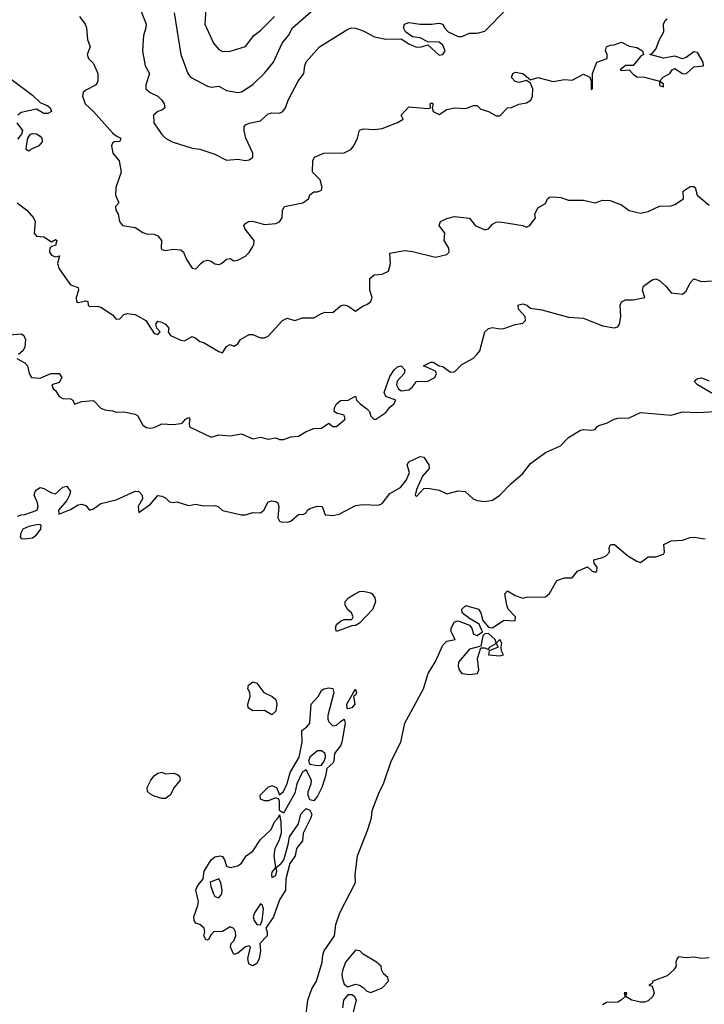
# Model space of a CAD drawing. Header units: metres. Extents: x -51132 to -49532, y -231222 to -229437.
# Tile 511 of 656: x -50470 to -50380, y -230024 to -229895. Entities that reach past the tile are written whole.
import ezdxf

# ---------------------------------------------------------------- set-up
doc = ezdxf.new("R2010")
doc.units = ezdxf.units.M
for name, color, linetype in [('CONTOUR_HALF', 8, 'Continuous'), ('CONTOUR_INDEX', 1, 'Continuous'), ('CONTOUR_INTER', 3, 'Continuous')]:
    doc.layers.add(name, color=color, linetype=linetype)

msp = doc.modelspace()

# ---------------------------------------------------------------- linework, layer by layer
at = {"layer": 'CONTOUR_HALF'}
for points, elevation in [([(-50449.46, -229893.76), (-50448.58, -229899.26), (-50447.67, -229901.76), (-50447.28, -229902.26), (-50445.08, -229903.42), (-50444.58, -229903.54), (-50443.58, -229903.42), (-50442.58, -229904), (-50441.08, -229904.24), (-50440.58, -229904.17), (-50439.08, -229903.21), (-50437.58, -229901.72), (-50436.37, -229900.26), (-50435.22, -229897.76), (-50434.39, -229896.76), (-50433.87, -229895.76), (-50430.46, -229892.76)], 72.5), ([(-50461.92, -229894.26), (-50461.17, -229895.26), (-50460.97, -229895.76), (-50460.85, -229897.26), (-50460.5, -229898.26), (-50460.89, -229899.26), (-50460.73, -229899.76), (-50460.08, -229900.45), (-50459.5, -229901.76), (-50459.5, -229902.76), (-50459.7, -229903.26), (-50461.08, -229903.94), (-50461.44, -229904.26), (-50461.5, -229904.76), (-50461.16, -229905.76), (-50460.08, -229906.76), (-50457.58, -229909.56), (-50457.08, -229909.98), (-50456.46, -229910.26), (-50456.58, -229910.71), (-50457.33, -229910.76), (-50457.58, -229910.94), (-50457.7, -229911.26), (-50457.53, -229912.26), (-50456.67, -229913.26), (-50456.42, -229914.76), (-50457.12, -229916.76), (-50457.15, -229917.76), (-50456.74, -229918.76), (-50457.16, -229919.26), (-50457.14, -229919.76), (-50456.84, -229920.26), (-50456.64, -229921.26), (-50456.27, -229921.76), (-50454.58, -229922.04), (-50453.58, -229922.7), (-50453.08, -229922.85), (-50452.08, -229922.89), (-50451.58, -229923.11), (-50451.13, -229923.76), (-50451.18, -229924.76), (-50451.08, -229924.94), (-50450.58, -229925.06), (-50449.58, -229924.9), (-50448.58, -229924.98), (-50448.24, -229925.26), (-50447.82, -229926.26), (-50447.19, -229927.26), (-50447.08, -229927.39), (-50446.58, -229927.46), (-50445.95, -229926.76), (-50445.58, -229926.48), (-50445.08, -229926.31), (-50444.58, -229926.45), (-50444.08, -229926.8), (-50443.58, -229926.9), (-50443.22, -229926.76), (-50442.58, -229926.18), (-50442.08, -229926.12), (-50441.58, -229926.43), (-50441.08, -229926.33), (-50440.08, -229925.82), (-50439.58, -229925.33), (-50439.23, -229924.76), (-50438.95, -229924.26), (-50438.92, -229923.76), (-50440.1, -229922.26), (-50440.27, -229921.76), (-50440.08, -229921.5), (-50439.66, -229921.26), (-50439.08, -229921.21), (-50437.58, -229921.64), (-50436.08, -229921.52), (-50435.58, -229921.3), (-50435.22, -229920.76), (-50435.21, -229919.76), (-50434.93, -229919.26), (-50432.53, -229918.76), (-50431.79, -229918.26), (-50431.58, -229917.75), (-50431.08, -229917.34), (-50430.58, -229917.34), (-50430.08, -229917.12), (-50429.98, -229916.76), (-50430.26, -229915.76), (-50431.27, -229914.76), (-50431.22, -229913.26), (-50430.97, -229912.76), (-50429.78, -229912.26), (-50427.08, -229912.19), (-50426.21, -229911.76), (-50425.82, -229911.26), (-50425.32, -229910.26), (-50425.08, -229909.22), (-50424.58, -229909.02), (-50423.08, -229909.11), (-50422.08, -229909), (-50420.08, -229908.2), (-50419.32, -229907.76), (-50419.58, -229907.23), (-50418.58, -229906.16), (-50416.08, -229906.35), (-50415.73, -229906.26), (-50415.75, -229905.76), (-50415.58, -229905.62), (-50415.39, -229905.76), (-50415.5, -229906.26), (-50415.39, -229906.76), (-50414.58, -229907.15), (-50413.58, -229906.5), (-50412.58, -229906.28), (-50411.08, -229906.38), (-50410.08, -229905.98), (-50409.58, -229905.99), (-50409.08, -229906.43), (-50408.08, -229906.78), (-50407.08, -229907.34), (-50406.58, -229907.32), (-50405.58, -229906.26), (-50405.08, -229906.22), (-50404.08, -229905.8), (-50403.08, -229905.62), (-50402.54, -229905.26), (-50402.31, -229904.76), (-50402.28, -229903.76), (-50402.58, -229903.01), (-50403.08, -229902.69), (-50404.08, -229902.95), (-50404.58, -229902.82), (-50405.08, -229902.29), (-50404.9, -229901.76), (-50404.58, -229901.6), (-50403.57, -229901.76), (-50402.58, -229902.57), (-50401.58, -229902.3), (-50399.58, -229902.82), (-50398.08, -229902.56), (-50397.08, -229902.64), (-50395.58, -229901.86), (-50394.76, -229902.26), (-50394.6, -229902.76), (-50394.58, -229903.87), (-50394.43, -229903.76), (-50394.39, -229901.76), (-50393.86, -229900.26), (-50392.47, -229899.76), (-50392.5, -229899.26), (-50392.7, -229898.76), (-50392.58, -229898.26), (-50392.08, -229898.02), (-50391.58, -229898), (-50390.58, -229897.65), (-50389.58, -229898.14), (-50388.58, -229898.33), (-50387.85, -229898.76), (-50387.69, -229899.26), (-50388.08, -229899.51), (-50389.08, -229900.69), (-50390.08, -229900.69), (-50390.77, -229901.26), (-50390.58, -229901.37), (-50389.58, -229901.29), (-50389.08, -229901.86), (-50388.58, -229902.2), (-50387.58, -229902.24), (-50385.58, -229902.76), (-50385.58, -229903.34), (-50385.08, -229903.53), (-50385.08, -229903.16), (-50385.58, -229902.76), (-50385.1, -229902.26), (-50384.25, -229901.76), (-50383.93, -229901.26), (-50383.58, -229901.09), (-50382.58, -229901.75), (-50382.08, -229901.8), (-50381.08, -229900.87), (-50379.82, -229900.76), (-50379.86, -229900.26), (-50380.58, -229898.98), (-50381.08, -229898.92), (-50382.08, -229899.67), (-50382.58, -229899.83), (-50383.58, -229899.48), (-50385.08, -229899.74), (-50386.88, -229899.26), (-50386.58, -229899.11), (-50386.08, -229898.54), (-50385.59, -229897.26), (-50385.03, -229896.26), (-50385.07, -229895.26), (-50384.85, -229894.76), (-50384.58, -229894.55)], 73.5), ([(-50470.17, -229939.26), (-50469.08, -229939.83), (-50468.77, -229940.26), (-50468.55, -229941.26), (-50468.22, -229941.76), (-50467.08, -229941.86), (-50465.7, -229941.26), (-50464.58, -229941.25), (-50464.22, -229941.76), (-50464.58, -229942.44), (-50465.53, -229942.76), (-50465.35, -229943.26), (-50465.08, -229943.47), (-50464.58, -229944.26), (-50464.08, -229944.53), (-50463.08, -229944.59), (-50462.79, -229944.76), (-50462.58, -229945.28), (-50461.58, -229944.94), (-50460.08, -229944.79), (-50459.08, -229945.82), (-50458.58, -229946.02), (-50457.58, -229946.15), (-50457.08, -229946.35), (-50456.08, -229946.29), (-50454.58, -229946.59), (-50454.29, -229946.76), (-50453.58, -229948.04), (-50453.08, -229948.37), (-50452.58, -229948.45), (-50452.08, -229948.36), (-50451.08, -229947.89), (-50449.58, -229947.98), (-50448.58, -229947.84), (-50448.36, -229947.76), (-50447.98, -229947.26), (-50447.58, -229947.02), (-50447.39, -229947.26), (-50447.48, -229947.76), (-50447.42, -229948.26), (-50444.58, -229949.64), (-50443.58, -229949.32), (-50442.08, -229949.46), (-50440.58, -229949.19), (-50439.08, -229949.84), (-50438.08, -229949.64), (-50437.08, -229949.9), (-50436.08, -229949.71), (-50435.58, -229949.95), (-50435.08, -229949.92), (-50434.08, -229949.59), (-50433.08, -229949.51), (-50432.08, -229948.9), (-50431.08, -229948.5), (-50430.08, -229948.43), (-50429.08, -229947.78), (-50428.58, -229948.21), (-50428.08, -229948.21), (-50426.93, -229947.26), (-50427.08, -229946.74), (-50428.08, -229946.47), (-50428.4, -229946.26), (-50428.37, -229945.76), (-50428.08, -229945.26), (-50427.58, -229944.79), (-50426.55, -229944.76), (-50425.58, -229944.24), (-50425.48, -229944.76), (-50424.99, -229945.26), (-50424.08, -229945.88), (-50423.77, -229946.26), (-50423.58, -229946.86), (-50423.2, -229947.26), (-50422.93, -229947.26), (-50421.58, -229946.37), (-50421.08, -229945.69), (-50420.56, -229945.26), (-50420.28, -229944.76), (-50421.58, -229944.29), (-50421.8, -229943.76), (-50421.08, -229941.64), (-50420.49, -229940.76), (-50420.08, -229940.38), (-50419.58, -229940.25), (-50419.1, -229940.76), (-50419.17, -229941.26), (-50420.11, -229942.26), (-50420.19, -229942.76), (-50419.94, -229943.26), (-50419.58, -229943.52), (-50418.58, -229943.39), (-50418.08, -229942.99), (-50417.58, -229942.32), (-50416.08, -229942.25), (-50415.15, -229941.76), (-50414.93, -229941.26), (-50415.08, -229940.96), (-50416.63, -229940.26), (-50415.66, -229939.76), (-50415.38, -229939.76), (-50414.58, -229940.22), (-50414.08, -229940.32), (-50413.08, -229941.06), (-50412.58, -229941.04), (-50411.58, -229940.07), (-50410.08, -229939.24), (-50409.64, -229938.76), (-50409.25, -229938.26), (-50408.56, -229935.76), (-50408.08, -229935.33), (-50407.58, -229935.2), (-50406.58, -229935.38), (-50406.08, -229935.33), (-50404.58, -229934.8), (-50403.58, -229934.61), (-50403.23, -229934.26), (-50403.27, -229933.76), (-50404.16, -229932.76), (-50404.17, -229932.26), (-50404.08, -229932.19), (-50403.58, -229932.07), (-50403.04, -229932.26), (-50402.58, -229932.65), (-50401.08, -229932.85), (-50397.58, -229933.83), (-50395.58, -229933.96), (-50393.08, -229934.97), (-50391.58, -229935.23), (-50391.08, -229935.11), (-50390.84, -229934.76), (-50390.68, -229933.76), (-50390.75, -229932.26), (-50390.58, -229931.8), (-50390.08, -229931.54), (-50389.08, -229931.54), (-50387.51, -229931.26), (-50387.85, -229930.26), (-50387.71, -229929.76), (-50386.58, -229928.9), (-50386.08, -229928.78), (-50385.58, -229929), (-50384.74, -229929.76), (-50384.08, -229930.64), (-50382.58, -229930.82), (-50382.08, -229930.39), (-50381.58, -229929.3), (-50381.08, -229928.77), (-50380.08, -229929.13), (-50378.58, -229929.05)], 74.5), ([(-50471.08, -229936.16), (-50469.58, -229936.01), (-50469.24, -229936.26), (-50469.02, -229936.76), (-50469.09, -229937.76), (-50469.37, -229938.26), (-50469.94, -229938.76)], 74.5), ([(-50432.08, -230025.52), (-50431.88, -230023.76), (-50431.35, -230022.26), (-50430.74, -230021.26), (-50429.96, -230018.76), (-50429.89, -230017.76), (-50429.72, -230017.26), (-50428.36, -230015.26), (-50428.19, -230013.76), (-50427.65, -230012.26), (-50425.59, -230008.26), (-50425.65, -230007.26), (-50425.33, -230004.76), (-50423.97, -230001.26), (-50423.49, -229999.76), (-50423.38, -229998.76), (-50422.44, -229996.26), (-50421.92, -229995.26), (-50420.89, -229992.26), (-50419.62, -229989.76), (-50419.1, -229987.26), (-50416.64, -229982.76), (-50416.02, -229980.76), (-50415.08, -229979.18), (-50414.08, -229977.02), (-50413.58, -229976.48), (-50412.5, -229976.26), (-50413, -229975.26), (-50413.01, -229974.76), (-50412.58, -229973.93), (-50412.08, -229973.8), (-50410.58, -229974.36), (-50410.3, -229974.76), (-50410.08, -229975.55), (-50409.58, -229975.72), (-50408.89, -229975.26), (-50409.31, -229974.26), (-50410.58, -229973.5), (-50411.54, -229972.76), (-50411.6, -229972.26), (-50411.08, -229971.8), (-50409.43, -229972.26), (-50409.09, -229972.76), (-50408.84, -229973.76), (-50408.08, -229974.62), (-50407.58, -229974.72), (-50406.08, -229973.73), (-50404.58, -229973.82), (-50404.56, -229973.26), (-50405.52, -229972.26), (-50405.7, -229971.76), (-50405.93, -229970.26), (-50405.58, -229969.84), (-50404.58, -229970.49), (-50403.58, -229970.84), (-50403.08, -229970.67), (-50400.58, -229970.64), (-50400.08, -229970.21), (-50399.08, -229968.48), (-50398.08, -229968.15), (-50397.08, -229968.13), (-50396.38, -229967.26), (-50395.08, -229966.68), (-50394.45, -229967.26), (-50394.08, -229967.4), (-50393.84, -229967.26), (-50393.81, -229966.76), (-50394.17, -229966.26), (-50394.25, -229965.76), (-50393.08, -229965.48), (-50392.58, -229965.22), (-50392.18, -229964.76), (-50392.21, -229964.26), (-50392.08, -229963.82), (-50391.91, -229963.76), (-50391.51, -229963.76), (-50389.77, -229965.26), (-50388.58, -229965.95), (-50388.08, -229966.11), (-50387.08, -229965.39), (-50386.08, -229965.4), (-50385.08, -229965.04), (-50384.95, -229964.76), (-50385.03, -229963.76), (-50384.58, -229963.52), (-50384.08, -229963.28), (-50382.58, -229963.19), (-50381.58, -229962.85), (-50381.08, -229962.79), (-50379.58, -229963.01)], 75.5), ([(-50425.64, -229970.26), (-50425.08, -229969.94), (-50424.58, -229969.89), (-50423.58, -229970.1), (-50423.38, -229970.26), (-50423.03, -229970.76), (-50422.97, -229971.26), (-50423.3, -229972.26), (-50425.08, -229974.11), (-50425.58, -229974.42), (-50426.08, -229974.46), (-50428.08, -229975.19), (-50428.24, -229974.76), (-50428.08, -229974.29), (-50427.58, -229973.87), (-50427.08, -229973.62), (-50426.08, -229973.65), (-50425.92, -229973.26), (-50426.13, -229972.76), (-50426.58, -229972.35), (-50426.97, -229971.76), (-50426.95, -229971.26), (-50426.52, -229970.76), (-50425.64, -229970.26)], 75.5), ([(-50408.58, -229975.51), (-50408.85, -229975.76), (-50409.08, -229977.16), (-50410.58, -229977.54), (-50412.02, -229979.26), (-50412.08, -229979.76), (-50411.95, -229980.26), (-50411.58, -229980.75), (-50410.58, -229980.89), (-50409.54, -229980.76), (-50409.37, -229980.26), (-50409.53, -229978.76), (-50409.08, -229977.34), (-50408.58, -229977.38), (-50408.08, -229977.58), (-50407.98, -229977.26), (-50407.08, -229976.79), (-50406.82, -229977.26), (-50407.99, -229977.76), (-50408.1, -229978.26), (-50406.58, -229978.43), (-50406.12, -229978.26), (-50406.37, -229977.76), (-50406.44, -229977.26), (-50406.34, -229976.76), (-50406.58, -229976.27), (-50407.08, -229976.73), (-50407.22, -229976.26), (-50408.08, -229975.49), (-50408.58, -229975.51)], 75.5), ([(-50439.66, -229982.26), (-50439.08, -229981.82), (-50438.58, -229981.99), (-50437.64, -229983.26), (-50436.55, -229983.76), (-50436.08, -229984.18), (-50435.95, -229984.76), (-50436.08, -229985.7), (-50436.58, -229986.18), (-50437.58, -229985.63), (-50439.08, -229985.66), (-50439.72, -229985.26), (-50439.78, -229984.76), (-50439.43, -229983.76), (-50439.49, -229983.26), (-50439.74, -229982.76), (-50439.66, -229982.26)], 75.5), ([(-50429.77, -229982.76), (-50429.08, -229982.63), (-50428.58, -229982.72), (-50428.43, -229983.26), (-50429.25, -229986.26), (-50429.24, -229986.76), (-50429.08, -229987.09), (-50428.58, -229987.64), (-50428.08, -229987.55), (-50427.58, -229987.04), (-50427.08, -229986.76), (-50426.95, -229987.26), (-50427.38, -229989.76), (-50427.56, -229990.26), (-50428.35, -229991.26), (-50428.44, -229992.26), (-50428.58, -229992.55), (-50429.38, -229993.26), (-50429.55, -229994.26), (-50430.04, -229995.76), (-50430.58, -229996.88), (-50431.08, -229997.51), (-50431.58, -229997.35), (-50431.81, -229996.76), (-50431.84, -229996.26), (-50431.41, -229995.26), (-50431.4, -229994.76), (-50432.08, -229993.4), (-50432.62, -229993.76), (-50433.29, -229995.26), (-50433.58, -229996.51), (-50435.08, -229999.11), (-50435.58, -229998.76), (-50435.58, -229997.58), (-50435.68, -229997.26), (-50436.08, -229997.12), (-50437.08, -229997.48), (-50437.58, -229997.5), (-50438.09, -229997.26), (-50438.14, -229996.76), (-50437.08, -229995.69), (-50436.58, -229995.48), (-50435.97, -229995.76), (-50435.58, -229996.7), (-50435.08, -229996.26), (-50434.58, -229995.24), (-50434.21, -229993.76), (-50433.02, -229991.76), (-50432.63, -229989.76), (-50432.66, -229988.26), (-50431.99, -229987.76), (-50431.58, -229987.26), (-50431.42, -229984.76), (-50430.51, -229983.76), (-50430.08, -229982.98), (-50429.77, -229982.76)], 75.5), ([(-50425.87, -229983.26), (-50425.58, -229982.82), (-50425.44, -229983.26), (-50425.58, -229983.59), (-50425.86, -229983.76), (-50425.68, -229984.76), (-50426.08, -229985.28), (-50426.58, -229985.41), (-50426.7, -229985.26), (-50426.73, -229984.76), (-50425.87, -229983.26)], 75.5), ([(-50430.58, -229990.94), (-50431.61, -229991.76), (-50431.77, -229992.26), (-50431.58, -229992.68), (-50430.58, -229992.87), (-50430.08, -229992.81), (-50429.72, -229992.26), (-50429.54, -229991.76), (-50429.58, -229991.26), (-50430.08, -229990.93), (-50430.58, -229990.94)], 75.5), ([(-50451.22, -229993.76), (-50451.08, -229993.71), (-50450.58, -229993.96), (-50449.58, -229993.87), (-50449.08, -229993.97), (-50448.76, -229994.26), (-50448.66, -229994.76), (-50449.47, -229995.76), (-50449.96, -229996.76), (-50450.58, -229997.21), (-50451.08, -229997.21), (-50452.08, -229996.89), (-50452.58, -229996.64), (-50452.94, -229996.26), (-50453.01, -229995.76), (-50452.52, -229994.76), (-50452.08, -229994.19), (-50451.58, -229993.85), (-50451.22, -229993.76)], 75.5), ([(-50432.36, -229998.76), (-50432.08, -229998.52), (-50431.58, -229998.72), (-50431.35, -229999.26), (-50431.45, -229999.76), (-50432.49, -230001.76), (-50432.57, -230002.76), (-50433.36, -230003.76), (-50433.53, -230004.76), (-50434.24, -230005.76), (-50434.75, -230007.76), (-50434.82, -230009.26), (-50435.58, -230010.55), (-50436.37, -230012.76), (-50437.41, -230014.26), (-50437.23, -230014.76), (-50437.22, -230015.26), (-50438.19, -230016.26), (-50438.08, -230017.26), (-50438.25, -230018.26), (-50438.58, -230018.93), (-50439.08, -230019.23), (-50439.58, -230019.01), (-50439.65, -230018.76), (-50439.74, -230018.26), (-50439.42, -230016.76), (-50439.58, -230016.58), (-50440.08, -230016.7), (-50441.08, -230017.57), (-50441.58, -230017.75), (-50442.04, -230016.76), (-50441.94, -230016.26), (-50441.58, -230015.91), (-50441.32, -230015.26), (-50441.36, -230014.76), (-50441.58, -230014.32), (-50442.08, -230014.1), (-50443.08, -230014.68), (-50444.22, -230014.76), (-50444.58, -230015.09), (-50444.93, -230015.76), (-50445.08, -230015.84), (-50445.28, -230015.76), (-50445.53, -230015.26), (-50445.41, -230014.76), (-50445.49, -230014.26), (-50446.08, -230013.79), (-50446.58, -230013.6), (-50446.84, -230013.26), (-50446.88, -230012.76), (-50446.33, -230011.26), (-50446.27, -230010.76), (-50446.58, -230009.26), (-50446.41, -230008.76), (-50445.63, -230007.76), (-50445.5, -230006.76), (-50444.57, -230005.26), (-50444.08, -230004.87), (-50443.38, -230004.76), (-50443.08, -230004.85), (-50442.83, -230005.26), (-50442.58, -230006.11), (-50442.08, -230006.28), (-50441.08, -230006.05), (-50440.58, -230005.69), (-50439.99, -230004.76), (-50439.08, -230004.12), (-50438.08, -230002.57), (-50436.7, -230001.26), (-50436.27, -230000.26), (-50435.75, -229999.76), (-50435.58, -229999.33), (-50435.41, -230000.26), (-50435.39, -230001.76), (-50435.69, -230002.76), (-50436.22, -230003.76), (-50436.34, -230004.76), (-50436.1, -230006.26), (-50436.58, -230006.91), (-50436.64, -230007.26), (-50436.58, -230007.59), (-50436.08, -230007.34), (-50435.96, -230006.76), (-50436.02, -230006.26), (-50435.39, -230005.76), (-50435.04, -230005.26), (-50434.43, -230003.26), (-50434.28, -230002.26), (-50433.08, -230000.53), (-50432.78, -229999.26), (-50432.36, -229998.76)], 75.5), ([(-50444.58, -230008.17), (-50444.71, -230008.26), (-50444.63, -230008.76), (-50444.28, -230009.76), (-50444.08, -230010.11), (-50443.58, -230010.28), (-50443.17, -230009.76), (-50443.13, -230009.26), (-50443.3, -230008.26), (-50443.58, -230007.78), (-50444.58, -230008.17)], 75.5), ([(-50438.08, -230011.07), (-50438.88, -230012.26), (-50439.04, -230012.76), (-50438.91, -230013.26), (-50438.58, -230013.79), (-50438.08, -230013.84), (-50437.87, -230013.26), (-50437.68, -230011.76), (-50437.81, -230011.26), (-50438.08, -230011.07)], 75.5), ([(-50425.58, -230017.16), (-50426.9, -230018.76), (-50427.26, -230019.76), (-50427.39, -230020.26), (-50427.34, -230020.76), (-50427.08, -230021.65), (-50426.58, -230021.97), (-50425.58, -230021.62), (-50425.08, -230021.78), (-50424.58, -230022.06), (-50424.08, -230022.56), (-50423.58, -230022.75), (-50422.08, -230022.13), (-50421.23, -230021.26), (-50421.35, -230020.76), (-50421.92, -230020.26), (-50422.17, -230019.76), (-50422.23, -230019.26), (-50422.81, -230018.76), (-50424.58, -230017.68), (-50425, -230017.26), (-50425.58, -230017.16)], 75.5), ([(-50379.08, -230018.19), (-50380.08, -230018.24), (-50381.08, -230018.07), (-50382.08, -230018.18), (-50383.08, -230018.05), (-50383.26, -230018.26), (-50383.43, -230018.76), (-50383.42, -230019.26), (-50383.7, -230019.76), (-50384.58, -230020.55), (-50386.48, -230021.26), (-50386.58, -230021.55), (-50386.99, -230021.76), (-50386.58, -230021.89), (-50386.28, -230022.76), (-50386.45, -230023.26), (-50387.08, -230023.81), (-50387.58, -230024), (-50388.08, -230024.02), (-50389.22, -230023.76), (-50390.05, -230023.26), (-50389.9, -230022.76), (-50390.25, -230022.76), (-50390.11, -230023.26), (-50390.62, -230023.76), (-50391.08, -230024.01), (-50392.58, -230024.06), (-50393.08, -230024.36)], 75.5), ([(-50425.85, -230025.26), (-50425.48, -230023.76), (-50425.74, -230023.26), (-50426.08, -230023.03), (-50426.58, -230023.03), (-50427.18, -230023.76), (-50427.3, -230024.76)], 75.5)]:
    msp.add_lwpolyline(points, dxfattribs=dict(at, elevation=elevation))
at = {"layer": 'CONTOUR_INDEX', "elevation": 75}
for points in [[(-50377.98, -229944.26), (-50380.6, -229942.76), (-50381.05, -229942.26), (-50380.58, -229941.9), (-50380.08, -229941.81), (-50379.08, -229942.22)], [(-50470.08, -229960.05), (-50469.58, -229959.87), (-50469.08, -229959.83), (-50467.48, -229959.26), (-50467.36, -229958.76), (-50467.45, -229958.26), (-50467.86, -229957.26), (-50467.76, -229956.76), (-50467.58, -229956.55), (-50467.08, -229956.27), (-50466.58, -229956.39), (-50465.58, -229956.97), (-50465.08, -229957.08), (-50464.08, -229956.22), (-50463.58, -229956.1), (-50463.08, -229956.76), (-50463.21, -229957.26), (-50463.58, -229957.95), (-50464.66, -229959.26), (-50464.61, -229959.76), (-50463.08, -229959.15), (-50462.08, -229958.55), (-50461.58, -229958.45), (-50461.08, -229958.62), (-50460.58, -229959.25), (-50460.08, -229959.06), (-50459.08, -229958.34), (-50457.08, -229957.88), (-50454.58, -229956.75), (-50454.08, -229956.76), (-50453.66, -229957.26), (-50453.6, -229957.76), (-50454.2, -229958.76), (-50454.08, -229959.56), (-50452.58, -229958.46), (-50451.58, -229957.32), (-50451.08, -229957.38), (-50450.58, -229957.61), (-50450.08, -229958.13), (-50449.58, -229958.24), (-50449.08, -229958.13), (-50447.58, -229958.62), (-50446.58, -229958.44), (-50445.58, -229958.67), (-50444.08, -229958.64), (-50443.68, -229958.76), (-50443.08, -229959.29), (-50440.58, -229959.84), (-50440.08, -229959.85), (-50439.08, -229959.56), (-50438.08, -229959.58), (-50437.65, -229959.26), (-50437.08, -229958.14), (-50436.58, -229958.03), (-50436.08, -229958.11), (-50435.8, -229958.26), (-50435.67, -229958.76), (-50435.81, -229960.26), (-50435.58, -229960.7), (-50435.38, -229960.76), (-50434.58, -229960.81), (-50434.08, -229960.69), (-50433.08, -229959.8), (-50432.37, -229959.76), (-50432.08, -229959.61), (-50431.91, -229959.26), (-50431.58, -229959.03), (-50430.58, -229958.72), (-50429.98, -229958.76), (-50429.58, -229959.85), (-50428.58, -229959.96), (-50427.76, -229959.76), (-50425.58, -229958.61), (-50424.58, -229958.48), (-50422.58, -229958.59), (-50422.08, -229958.35), (-50421.08, -229957.05), (-50419.65, -229956.26), (-50418.88, -229955.26), (-50418.48, -229954.26), (-50418.79, -229953.26), (-50418.58, -229952.86), (-50417.08, -229952.18), (-50416.58, -229952.27), (-50415.95, -229953.26), (-50415.9, -229953.76), (-50416.77, -229954.76), (-50417.58, -229956.51), (-50417.73, -229957.26), (-50417.58, -229957.42), (-50416.58, -229956.39), (-50416.08, -229956.36), (-50414.58, -229956.62), (-50413.58, -229957.08), (-50412.08, -229956.7), (-50411.17, -229956.76), (-50410.11, -229957.76), (-50409.58, -229957.97), (-50408.58, -229958.1), (-50407.58, -229957.9), (-50406.58, -229957.26), (-50405.14, -229955.76), (-50403.58, -229954.43), (-50402.58, -229953.1), (-50400.58, -229951.64), (-50398.62, -229950.76), (-50397.58, -229949.67), (-50396.08, -229948.74), (-50395.58, -229948.62), (-50394.58, -229948.7), (-50394.08, -229948.6), (-50393.86, -229948.26), (-50393.58, -229948.11), (-50392.58, -229947.78), (-50391.58, -229947.27), (-50391.08, -229947.14), (-50389.58, -229947.09), (-50388.08, -229946.39), (-50384.08, -229946.75), (-50382.58, -229946.29), (-50380.58, -229946.4), (-50378.21, -229946.26)], [(-50467.58, -229961.18), (-50468.58, -229961.39), (-50469.35, -229961.76), (-50469.62, -229962.26), (-50469.73, -229962.76), (-50469.58, -229962.98), (-50469.08, -229963.02), (-50468.08, -229962.86), (-50467.58, -229962.49), (-50467, -229961.76), (-50466.97, -229961.26), (-50467.08, -229961.13), (-50467.58, -229961.18)]]:
    msp.add_lwpolyline(points, dxfattribs=at)
at = {"layer": 'CONTOUR_INTER'}
for points, elevation in [([(-50453.94, -229893.26), (-50453.13, -229895.26), (-50453.16, -229895.76), (-50453.5, -229896.76), (-50453.63, -229898.76), (-50453.25, -229900.76), (-50452.71, -229901.76), (-50453.18, -229903.26), (-50453.18, -229903.76), (-50452.62, -229904.26), (-50451.62, -229904.76), (-50451.09, -229905.26), (-50450.76, -229905.76), (-50450.69, -229906.26), (-50451.08, -229906.59), (-50451.58, -229906.76), (-50452.15, -229907.26), (-50452.11, -229908.26), (-50451.08, -229909.77), (-50450.58, -229910.26), (-50449.72, -229910.76), (-50447.08, -229911.6), (-50446.08, -229911.71), (-50444.08, -229912.36), (-50442.58, -229913.17), (-50441.08, -229913.02), (-50440.08, -229913.19), (-50439.58, -229913.1), (-50439.1, -229912.76), (-50439.09, -229912.26), (-50440, -229910.26), (-50440.25, -229909.26), (-50440.23, -229908.76), (-50440.08, -229908.52), (-50439.58, -229908.28), (-50438.08, -229907.97), (-50437.08, -229907.06), (-50436.58, -229906.94), (-50435.58, -229906.99), (-50435.16, -229906.76), (-50434.81, -229906.26), (-50434.45, -229905.26), (-50433.15, -229902.76), (-50432.39, -229901.76), (-50432.28, -229900.76), (-50432.08, -229900.23), (-50430.31, -229898.26), (-50426.58, -229895.91), (-50426.08, -229895.76), (-50425.58, -229895.8), (-50424.58, -229896.14), (-50423.08, -229896.93), (-50421.58, -229897.25), (-50419.58, -229897.21), (-50418.58, -229897.85), (-50417.58, -229898.29), (-50416.9, -229898.26), (-50416.08, -229897.97), (-50414.58, -229899.36), (-50414.08, -229899.24), (-50413.81, -229898.76), (-50414.08, -229898.02), (-50414.58, -229897.65), (-50416.08, -229897.6), (-50417.08, -229897.05), (-50418.08, -229896.92), (-50419, -229896.26), (-50419.26, -229895.76), (-50419.13, -229895.26), (-50418.58, -229895.03), (-50417.08, -229895.26), (-50415.58, -229895.26), (-50414.58, -229895.11), (-50414.08, -229895.25), (-50413.9, -229895.76), (-50413.38, -229896.26), (-50412.08, -229896.88), (-50411.58, -229896.9), (-50410.58, -229896.43), (-50409.58, -229896.46), (-50408.58, -229896.18), (-50405.67, -229893.26)], 73), ([(-50445.27, -229893.26), (-50445.43, -229895.26), (-50444.27, -229897.76), (-50443.58, -229898.6), (-50443.08, -229898.85), (-50442.08, -229898.83), (-50440.08, -229898.22), (-50438.95, -229896.76), (-50438.08, -229896.1), (-50436.23, -229894.26)], 72), ([(-50471.58, -229901.98), (-50468.08, -229904.59), (-50467.08, -229905.59), (-50466.08, -229906), (-50465.75, -229906.26), (-50465.6, -229906.76), (-50466.08, -229907.04), (-50466.58, -229907.04), (-50467.58, -229906.46), (-50469.58, -229906.91), (-50470.03, -229907.26)], 74), ([(-50470.14, -229908.26), (-50469.39, -229909.26), (-50469.52, -229909.76), (-50470.08, -229910.38)], 74), ([(-50468.34, -229909.76), (-50468.08, -229909.65), (-50467.58, -229909.71), (-50467.08, -229910), (-50466.86, -229910.26), (-50466.82, -229910.76), (-50467.25, -229911.26), (-50468.36, -229911.76), (-50468.58, -229911.98), (-50468.93, -229911.76), (-50468.89, -229911.26), (-50468.72, -229910.26), (-50468.34, -229909.76)], 74), ([(-50470.09, -229918.76), (-50468.84, -229919.76), (-50467.96, -229920.76), (-50467.76, -229921.26), (-50467.89, -229922.76), (-50467.58, -229923.18), (-50466.58, -229923.24), (-50465.58, -229923.9), (-50465.08, -229923.63), (-50464.91, -229923.76), (-50465.08, -229924.39), (-50465.58, -229924.55), (-50465.81, -229924.76), (-50465.85, -229925.26), (-50465.58, -229925.65), (-50465.08, -229925.89), (-50464.55, -229925.76), (-50464.78, -229926.76), (-50464.58, -229927.45), (-50463.08, -229929.58), (-50462.08, -229929.91), (-50462.02, -229930.26), (-50462.35, -229931.26), (-50462.28, -229931.76), (-50462.08, -229931.9), (-50461.08, -229931.67), (-50460.82, -229931.76), (-50460.77, -229932.26), (-50460.58, -229932.44), (-50459.58, -229932.37), (-50459.08, -229932.52), (-50457.58, -229933.54), (-50457.08, -229934.1), (-50456.58, -229934.03), (-50456.08, -229933.49), (-50455.58, -229933.33), (-50454.58, -229933.46), (-50453.17, -229934.26), (-50452.08, -229935.99), (-50451.58, -229936.1), (-50451.29, -229935.76), (-50451.72, -229935.26), (-50451.85, -229934.76), (-50451.58, -229934.38), (-50451.08, -229934.5), (-50450.59, -229934.76), (-50450.17, -229935.26), (-50450.26, -229935.76), (-50449.92, -229936.26), (-50448.58, -229936.88), (-50448.08, -229936.93), (-50447.08, -229936.39), (-50446.58, -229936.6), (-50446.08, -229937.05), (-50445.58, -229937.17), (-50443.58, -229938.34), (-50443.08, -229938.52), (-50442.58, -229937.68), (-50442.08, -229937.44), (-50441.58, -229937.65), (-50441.08, -229937.33), (-50440.74, -229936.76), (-50439.58, -229936.11), (-50439.08, -229936.13), (-50438.08, -229936.55), (-50437.58, -229936.57), (-50437.08, -229936.32), (-50435.2, -229934.26), (-50434.58, -229933.95), (-50433.58, -229934.26), (-50432.58, -229933.94), (-50431.08, -229933.93), (-50430.08, -229933.33), (-50429.58, -229933.17), (-50428.58, -229933.21), (-50427.58, -229932.35), (-50427.08, -229932.23), (-50426.58, -229932.36), (-50425.58, -229933.04), (-50424.58, -229932.34), (-50424.08, -229932.16), (-50423.58, -229931.76), (-50423.4, -229931.26), (-50423.71, -229930.26), (-50423.72, -229928.76), (-50423.12, -229928.26), (-50422.08, -229928.18), (-50421.27, -229927.76), (-50420.98, -229926.76), (-50421.08, -229925.42), (-50419.08, -229925.05), (-50418.08, -229925.19), (-50415.08, -229925.95), (-50413.58, -229925.58), (-50413.25, -229925.26), (-50413.29, -229924.76), (-50413.92, -229923.76), (-50413.83, -229922.76), (-50414.59, -229921.76), (-50414.41, -229921.26), (-50413.58, -229920.84), (-50412.58, -229920.57), (-50410.58, -229920.78), (-50409.84, -229921.76), (-50408.58, -229922.33), (-50408.08, -229922.21), (-50407.58, -229921.58), (-50407.08, -229921.34), (-50406.58, -229921.3), (-50403.58, -229921.77), (-50403.08, -229921.99), (-50402.64, -229921.76), (-50401.93, -229920.76), (-50401.98, -229920.26), (-50401.58, -229919.43), (-50400.58, -229918.89), (-50400.33, -229918.26), (-50400.08, -229918.04), (-50399.58, -229918.01), (-50398.58, -229918.1), (-50397.58, -229918.43), (-50395.58, -229918.45), (-50394.08, -229918.78), (-50393.08, -229918.44), (-50392.08, -229918.46), (-50390.58, -229919.04), (-50389.58, -229919.81), (-50388.08, -229920.14), (-50387.08, -229919.91), (-50385.58, -229919.2), (-50384.08, -229919.19), (-50383.58, -229918.98), (-50382.45, -229918.26), (-50382.49, -229917.26), (-50381.58, -229916.64), (-50381.08, -229916.63), (-50380.91, -229916.76), (-50380.64, -229917.76), (-50379.08, -229919.09)], 74)]:
    msp.add_lwpolyline(points, dxfattribs=dict(at, elevation=elevation))

doc.saveas('drawing.dxf')
